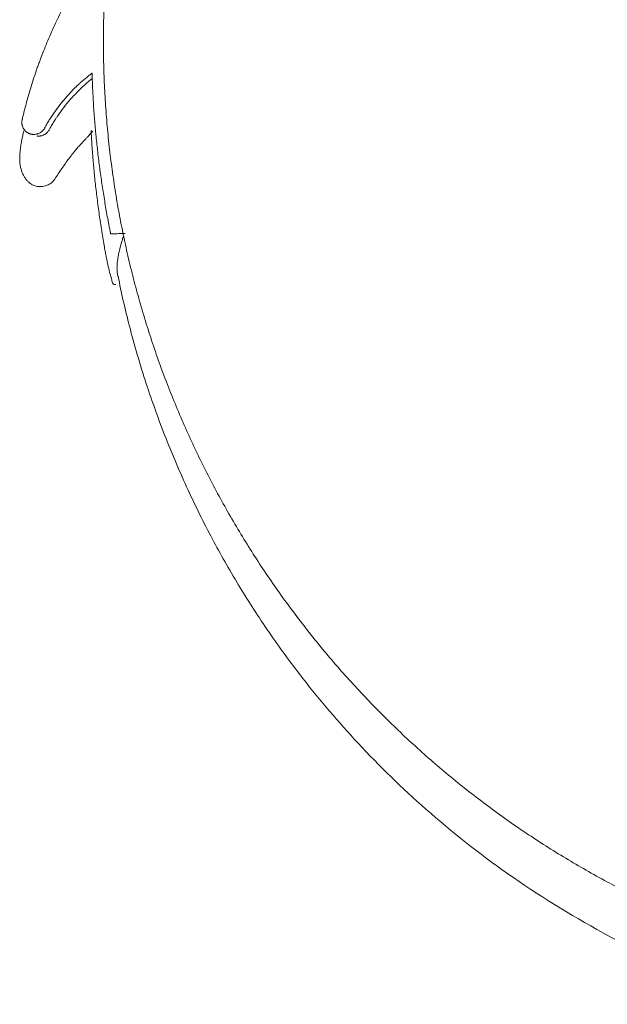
# Model space of a CAD drawing. Header units: millimetres. Extents: x 0 to 594, y 0 to 420.
# Tile 384 of 420: x 428.52 to 435.81, y 115.11 to 127.34. Entities that reach past the tile are written whole.
import ezdxf

# ---------------------------------------------------------------- set-up
doc = ezdxf.new("R2010")
doc.units = ezdxf.units.MM
doc.layers.add('1', color=7, linetype='Continuous', true_color=0xffffff)

msp = doc.modelspace()

# ---------------------------------------------------------------- linework, layer by layer
at = {"layer": '1', "color": 155, "linetype": 'Continuous', "lineweight": 13}
for p, q in [((429.561, 127.069), (429.561, 127.069)), ((428.548, 126.061), (428.548, 126.037))]:
    msp.add_line(p, q, dxfattribs=at)
for points, degree, knots in [([(437.936, 115.747), (437.406, 115.91), (435.811, 116.569), (433.866, 117.866), (432.212, 119.516), (430.912, 121.457), (430.017, 123.613), (429.561, 125.902), (429.561, 128.236), (430.017, 130.525), (430.912, 132.681), (432.212, 134.622), (433.866, 136.272), (435.811, 137.569), (437.406, 138.228), (437.936, 138.391)], 2, [0, 0, 0, 0.036768, 0.113974, 0.191179, 0.268384, 0.345589, 0.422794, 0.499999, 0.577205, 0.65441, 0.731615, 0.80882, 0.886025, 0.96323, 1, 1, 1]), ([(429.83, 124.682), (429.804, 124.681), (429.779, 124.681), (429.726, 124.68), (429.698, 124.679), (429.669, 124.679), (429.668, 124.679), (429.666, 124.679), (429.664, 124.679), (429.661, 124.679), (429.658, 124.679), (429.657, 124.679), (429.656, 124.679), (429.655, 124.679), (429.654, 124.679), (429.653, 124.679), (429.652, 124.679), (429.652, 124.679), (429.652, 124.679), (429.652, 124.679), (429.651, 124.679), (429.651, 124.68), (429.651, 124.68), (429.651, 124.68), (429.65, 124.68), (429.65, 124.68), (429.65, 124.681), (429.65, 124.681), (429.65, 124.681), (429.65, 124.681), (429.65, 124.683), (429.65, 124.684), (429.649, 124.686), (429.649, 124.687), (429.649, 124.689), (429.648, 124.691), (429.647, 124.697), (429.646, 124.701), (429.645, 124.709), (429.644, 124.713), (429.642, 124.721), (429.64, 124.733), (429.638, 124.744), (429.635, 124.76), (429.633, 124.768), (429.63, 124.784), (429.625, 124.807), (429.621, 124.831), (429.612, 124.878), (429.606, 124.91), (429.595, 124.973), (429.589, 125.005), (429.579, 125.069), (429.563, 125.165), (429.548, 125.261), (429.529, 125.39), (429.52, 125.454), (429.503, 125.584), (429.495, 125.65), (429.481, 125.781), (429.474, 125.846), (429.455, 126.044), (429.445, 126.177), (429.432, 126.377), (429.429, 126.444), (429.424, 126.545), (429.423, 126.579), (429.421, 126.617), (429.421, 126.621), (429.421, 126.63), (429.421, 126.634), (429.42, 126.642), (429.42, 126.647), (429.42, 126.652), (429.42, 126.653), (429.42, 126.655), (429.42, 126.658), (429.42, 126.661), (429.42, 126.664), (429.42, 126.665), (429.42, 126.666), (429.42, 126.667), (429.42, 126.669), (429.42, 126.67), (429.42, 126.671), (429.42, 126.671), (429.42, 126.671), (429.42, 126.671), (429.42, 126.672), (429.42, 126.672), (429.419, 126.672), (429.419, 126.672), (429.419, 126.672), (429.419, 126.672), (429.419, 126.672), (429.419, 126.672), (429.419, 126.672), (429.419, 126.672), (429.419, 126.672), (429.418, 126.672), (429.418, 126.672), (429.418, 126.672), (429.418, 126.672), (429.417, 126.672), (429.417, 126.671), (429.416, 126.671), (429.415, 126.67), (429.414, 126.669), (429.412, 126.668), (429.41, 126.666), (429.4, 126.658), (429.391, 126.652), (429.371, 126.635), (429.357, 126.624), (429.329, 126.601), (429.316, 126.589), (429.295, 126.572), (429.285, 126.563), (429.275, 126.554), (429.268, 126.548), (429.265, 126.544), (429.248, 126.529), (429.235, 126.517), (429.196, 126.479), (429.17, 126.453), (429.12, 126.399), (429.096, 126.372), (429.048, 126.315), (429.025, 126.286), (428.98, 126.226), (428.958, 126.196), (428.926, 126.148), (428.915, 126.132), (428.902, 126.112), (428.9, 126.108), (428.895, 126.1), (428.892, 126.096), (428.884, 126.084), (428.879, 126.075), (428.869, 126.059), (428.864, 126.051), (428.855, 126.034), (428.85, 126.026), (428.843, 126.013), (428.84, 126.009), (428.837, 126.002), (428.836, 126), (428.833, 125.996), (428.832, 125.994), (428.829, 125.988), (428.826, 125.983), (428.821, 125.975), (428.818, 125.972), (428.814, 125.967), (428.814, 125.966), (428.812, 125.964), (428.811, 125.963), (428.809, 125.961), (428.807, 125.959), (428.802, 125.954), (428.799, 125.951), (428.792, 125.945), (428.789, 125.942), (428.783, 125.939), (428.781, 125.937), (428.778, 125.935), (428.776, 125.934), (428.767, 125.929), (428.759, 125.925), (428.748, 125.921), (428.744, 125.919), (428.739, 125.918), (428.737, 125.917), (428.733, 125.916), (428.731, 125.916), (428.722, 125.914), (428.714, 125.913), (428.699, 125.912), (428.692, 125.912), (428.682, 125.913), (428.678, 125.913), (428.673, 125.914), (428.671, 125.914), (428.667, 125.915), (428.662, 125.916), (428.654, 125.919), (428.647, 125.921), (428.637, 125.924), (428.631, 125.927), (428.624, 125.932), (428.622, 125.932), (428.619, 125.934), (428.618, 125.935), (428.613, 125.938), (428.604, 125.944), (428.591, 125.956), (428.582, 125.967), (428.575, 125.975), (428.573, 125.979), (428.57, 125.983), (428.569, 125.985), (428.567, 125.988), (428.566, 125.99), (428.562, 125.998), (428.559, 126.006), (428.555, 126.017), (428.554, 126.021), (428.552, 126.027), (428.552, 126.029), (428.551, 126.032), (428.551, 126.033), (428.55, 126.035), (428.549, 126.041), (428.549, 126.046), (428.548, 126.055), (428.548, 126.059), (428.548, 126.066), (428.548, 126.068), (428.549, 126.073), (428.549, 126.075), (428.55, 126.082), (428.55, 126.087), (428.552, 126.094), (428.552, 126.096), (428.553, 126.101), (428.555, 126.106), (428.556, 126.111), (428.557, 126.115), (428.557, 126.117), (428.558, 126.118), (428.56, 126.129), (428.562, 126.138), (428.567, 126.157), (428.569, 126.166), (428.576, 126.194), (428.581, 126.212), (428.59, 126.25), (428.595, 126.268), (428.62, 126.361), (428.641, 126.434), (428.686, 126.582), (428.71, 126.655), (428.742, 126.746), (428.749, 126.765), (428.759, 126.792), (428.762, 126.801), (428.769, 126.819), (428.785, 126.865), (428.803, 126.91), (428.845, 127.018), (428.875, 127.089), (428.937, 127.231), (428.969, 127.301), (429.019, 127.405), (429.036, 127.439), (429.071, 127.508), (429.124, 127.611), (429.199, 127.746), (429.258, 127.846), (429.283, 127.887), (429.288, 127.895), (429.299, 127.912), (429.314, 127.936), (429.37, 128.026), (429.423, 128.107), (429.466, 128.17)], 3, [0, 0, 0, 0, 0.016555, 0.016555, 0.034767, 0.034767, 0.035336, 0.035336, 0.035905, 0.037043, 0.037043, 0.037612, 0.037612, 0.038181, 0.038181, 0.038466, 0.038466, 0.038608, 0.038608, 0.03875, 0.03875, 0.038893, 0.038893, 0.039035, 0.039035, 0.039106, 0.039106, 0.039177, 0.039177, 0.03932, 0.03932, 0.039889, 0.039889, 0.040458, 0.040458, 0.041596, 0.041596, 0.043873, 0.043873, 0.046149, 0.046149, 0.048426, 0.052979, 0.052979, 0.057532, 0.057532, 0.062085, 0.071191, 0.071191, 0.089402, 0.089402, 0.107614, 0.107614, 0.125826, 0.16225, 0.16225, 0.198674, 0.198674, 0.235098, 0.235098, 0.271522, 0.271522, 0.34437, 0.34437, 0.380794, 0.380794, 0.399006, 0.399006, 0.401282, 0.401282, 0.403559, 0.403559, 0.405835, 0.405835, 0.406404, 0.406404, 0.406973, 0.408112, 0.408112, 0.408396, 0.408396, 0.408681, 0.40925, 0.40925, 0.409392, 0.409463, 0.409463, 0.409534, 0.409534, 0.409606, 0.409606, 0.409677, 0.409677, 0.409748, 0.409748, 0.409783, 0.409783, 0.409819, 0.409819, 0.40989, 0.40989, 0.409961, 0.409961, 0.410104, 0.410104, 0.410388, 0.410388, 0.410957, 0.410957, 0.411526, 0.412665, 0.417218, 0.417218, 0.426324, 0.426324, 0.43543, 0.43543, 0.439983, 0.442259, 0.442259, 0.444536, 0.444536, 0.453641, 0.453641, 0.471853, 0.471853, 0.490065, 0.490065, 0.508277, 0.508277, 0.526489, 0.526489, 0.535595, 0.535595, 0.537872, 0.537872, 0.540148, 0.540148, 0.544701, 0.544701, 0.549254, 0.549254, 0.553807, 0.553807, 0.556084, 0.556084, 0.557222, 0.557222, 0.55836, 0.55836, 0.560637, 0.560637, 0.562913, 0.562913, 0.563482, 0.563482, 0.564051, 0.564051, 0.56519, 0.56519, 0.567466, 0.567466, 0.569743, 0.569743, 0.570881, 0.570881, 0.572019, 0.572019, 0.576572, 0.576572, 0.578849, 0.578849, 0.579987, 0.579987, 0.581125, 0.581125, 0.585678, 0.585678, 0.590231, 0.590231, 0.592508, 0.592508, 0.593646, 0.593646, 0.594784, 0.597061, 0.599337, 0.599337, 0.60389, 0.60389, 0.605028, 0.605028, 0.606167, 0.606167, 0.608443, 0.612996, 0.617549, 0.617549, 0.619826, 0.619826, 0.620964, 0.620964, 0.622102, 0.622102, 0.626655, 0.626655, 0.628932, 0.628932, 0.63007, 0.63007, 0.630639, 0.630639, 0.631208, 0.633484, 0.633484, 0.635761, 0.635761, 0.636899, 0.636899, 0.638037, 0.638037, 0.640314, 0.640314, 0.641452, 0.641452, 0.64259, 0.643729, 0.644298, 0.644298, 0.644867, 0.644867, 0.64942, 0.64942, 0.653973, 0.653973, 0.663079, 0.663079, 0.672185, 0.672185, 0.708609, 0.708609, 0.745033, 0.745033, 0.754139, 0.754139, 0.758692, 0.758692, 0.763245, 0.781457, 0.781457, 0.81788, 0.81788, 0.854304, 0.854304, 0.872516, 0.872516, 0.890728, 0.927152, 0.945364, 0.945364, 0.949917, 0.949917, 0.95447, 0.963576, 1, 1, 1, 1]), ([(428.738, 125.893), (428.74, 125.893), (428.741, 125.893), (428.744, 125.892), (428.745, 125.892), (428.749, 125.892), (428.752, 125.892), (428.76, 125.892), (428.765, 125.892), (428.775, 125.893), (428.78, 125.894), (428.788, 125.895), (428.791, 125.896), (428.795, 125.897), (428.796, 125.897), (428.798, 125.898), (428.8, 125.898), (428.806, 125.901), (428.811, 125.902), (428.821, 125.907), (428.825, 125.909), (428.832, 125.913), (428.834, 125.914), (428.838, 125.916), (428.839, 125.917), (428.841, 125.919), (428.842, 125.919), (428.848, 125.923), (428.852, 125.926), (428.86, 125.933), (428.863, 125.937), (428.871, 125.945), (428.874, 125.949), (428.878, 125.954), (428.879, 125.955), (428.88, 125.958), (428.881, 125.959), (428.883, 125.962), (428.884, 125.964), (428.888, 125.971), (428.891, 125.976), (428.899, 125.99), (428.904, 125.999), (428.915, 126.018), (428.92, 126.027), (428.936, 126.054), (428.948, 126.072), (428.965, 126.099), (428.97, 126.108), (428.979, 126.122), (428.982, 126.126), (428.988, 126.135), (429.015, 126.175), (429.043, 126.213), (429.094, 126.28), (429.121, 126.313), (429.176, 126.376), (429.205, 126.407), (429.263, 126.467), (429.294, 126.497), (429.34, 126.539), (429.356, 126.553), (429.388, 126.581), (429.404, 126.595), (429.421, 126.608)], 3, [0, 0, 0, 0, 0.003906, 0.003906, 0.007812, 0.007812, 0.015625, 0.015625, 0.03125, 0.03125, 0.046875, 0.046875, 0.054687, 0.054687, 0.058594, 0.058594, 0.0625, 0.0625, 0.078125, 0.078125, 0.09375, 0.09375, 0.101562, 0.101562, 0.105469, 0.105469, 0.109375, 0.109375, 0.125, 0.125, 0.140625, 0.140625, 0.15625, 0.15625, 0.160156, 0.160156, 0.164062, 0.164062, 0.171875, 0.171875, 0.1875, 0.1875, 0.21875, 0.21875, 0.25, 0.25, 0.3125, 0.3125, 0.34375, 0.34375, 0.359375, 0.359375, 0.375, 0.5, 0.5, 0.625, 0.625, 0.75, 0.75, 0.875, 0.875, 0.9375, 0.9375, 1, 1, 1, 1]), ([(428.572, 125.957), (428.57, 125.945), (428.563, 125.915), (428.553, 125.872), (428.545, 125.831), (428.54, 125.8), (428.535, 125.768), (428.531, 125.734), (428.526, 125.696), (428.523, 125.655), (428.521, 125.611), (428.523, 125.564), (428.53, 125.516), (428.541, 125.47), (428.557, 125.428), (428.576, 125.39), (428.598, 125.356), (428.623, 125.328), (428.652, 125.303), (428.682, 125.285), (428.713, 125.274), (428.741, 125.267), (428.771, 125.264), (428.804, 125.266), (428.836, 125.273), (428.882, 125.29), (428.934, 125.323), (428.974, 125.383), (429.017, 125.449), (429.062, 125.515), (429.103, 125.573), (429.138, 125.62), (429.168, 125.658), (429.182, 125.676), (429.187, 125.682), (429.19, 125.686), (429.193, 125.69), (429.196, 125.693), (429.199, 125.697), (429.209, 125.71), (429.224, 125.727), (429.252, 125.761), (429.28, 125.792), (429.312, 125.827), (429.338, 125.854), (429.361, 125.879), (429.381, 125.9), (429.399, 125.919), (429.414, 125.936), (429.425, 125.949), (429.43, 125.955)], 3, [0, 0, 0, 0, 0.021982, 0.058447, 0.092664, 0.124829, 0.158619, 0.194421, 0.232235, 0.272061, 0.313899, 0.357751, 0.40306, 0.446617, 0.487905, 0.526922, 0.563669, 0.598144, 0.631912, 0.667725, 0.690828, 0.714724, 0.739411, 0.764889, 0.79043, 0.813124, 0.833227, 0.850733, 0.865667, 0.875567, 0.883344, 0.887898, 0.888985, 0.889146, 0.889271, 0.889325, 0.889377, 0.889428, 0.889484, 0.889615, 0.890247, 0.891759, 0.897194, 0.90589, 0.917858, 0.930494, 0.945459, 0.962756, 0.981589, 1, 1, 1, 1]), ([(429.411, 125.962), (429.411, 125.962), (429.41, 125.962), (429.41, 125.96), (429.409, 125.948), (429.41, 125.929), (429.411, 125.902), (429.413, 125.87), (429.415, 125.834), (429.417, 125.799), (429.419, 125.765), (429.422, 125.732), (429.423, 125.712), (429.425, 125.693), (429.426, 125.68), (429.427, 125.666), (429.428, 125.647), (429.43, 125.623), (429.435, 125.564), (429.441, 125.496), (429.449, 125.415), (429.462, 125.286), (429.478, 125.153), (429.495, 125.018), (429.51, 124.911), (429.527, 124.794), (429.542, 124.699), (429.558, 124.597), (429.573, 124.516), (429.585, 124.445), (429.597, 124.384), (429.609, 124.327), (429.621, 124.27), (429.634, 124.215), (429.648, 124.16), (429.665, 124.108), (429.674, 124.054), (429.701, 124.048), (429.715, 124.049)], 3, [0, 0, 0, 0, 0.000606, 0.040732, 0.075788, 0.105776, 0.130703, 0.150579, 0.162181, 0.170969, 0.176983, 0.178989, 0.180386, 0.180903, 0.181351, 0.181794, 0.182301, 0.183669, 0.18564, 0.195268, 0.209904, 0.224464, 0.255556, 0.271911, 0.286659, 0.30202, 0.329848, 0.366874, 0.41314, 0.453915, 0.499906, 0.551635, 0.611288, 0.679108, 0.755098, 0.83926, 0.931583, 1, 1, 1, 1]), ([(429.812, 124.652), (429.812, 124.651), (429.811, 124.651), (429.811, 124.651), (429.811, 124.651), (429.811, 124.65), (429.811, 124.65), (429.811, 124.65), (429.811, 124.65), (429.811, 124.649), (429.811, 124.649), (429.81, 124.648), (429.81, 124.648), (429.81, 124.647), (429.81, 124.646), (429.809, 124.645), (429.809, 124.644), (429.808, 124.642), (429.807, 124.637), (429.805, 124.632), (429.801, 124.621), (429.798, 124.613), (429.791, 124.591), (429.786, 124.575), (429.773, 124.53), (429.766, 124.499), (429.756, 124.454), (429.752, 124.439), (429.746, 124.409), (429.744, 124.394), (429.739, 124.364), (429.736, 124.348), (429.733, 124.318), (429.731, 124.303), (429.73, 124.28), (429.73, 124.273), (429.729, 124.257), (429.729, 124.25), (429.73, 124.227), (429.731, 124.211), (429.733, 124.189), (429.734, 124.181), (429.737, 124.166), (429.738, 124.159), (429.74, 124.151), (429.74, 124.15), (429.741, 124.149)], 3, [0, 0, 0, 0, 0.001413, 0.001413, 0.002119, 0.002119, 0.002826, 0.002826, 0.004239, 0.004239, 0.005652, 0.005652, 0.008478, 0.008478, 0.011304, 0.011304, 0.016956, 0.016956, 0.022608, 0.045215, 0.045215, 0.09043, 0.09043, 0.18086, 0.18086, 0.361721, 0.361721, 0.452151, 0.452151, 0.542581, 0.542581, 0.633012, 0.633012, 0.723442, 0.723442, 0.768657, 0.768657, 0.813872, 0.813872, 0.904302, 0.904302, 0.949517, 0.949517, 0.994732, 0.994732, 1, 1, 1, 1]), ([(429.744, 124.151), (429.782, 123.95), (429.881, 123.517), (430.075, 122.849), (430.317, 122.172), (430.589, 121.531), (430.888, 120.924), (431.21, 120.352), (431.585, 119.766), (432.053, 119.12), (432.677, 118.377), (433.511, 117.554), (434.513, 116.749), (435.695, 116.007), (436.852, 115.443), (437.634, 115.194), (437.941, 115.112)], 3, [0, 0, 0, 0, 0.082189, 0.172703, 0.253798, 0.325671, 0.388592, 0.442954, 0.490384, 0.53914, 0.608952, 0.684558, 0.765516, 0.851714, 0.943361, 1, 1, 1, 1])]:
    msp.add_open_spline(points, degree=degree, knots=knots, dxfattribs=at)

doc.saveas('drawing.dxf')
